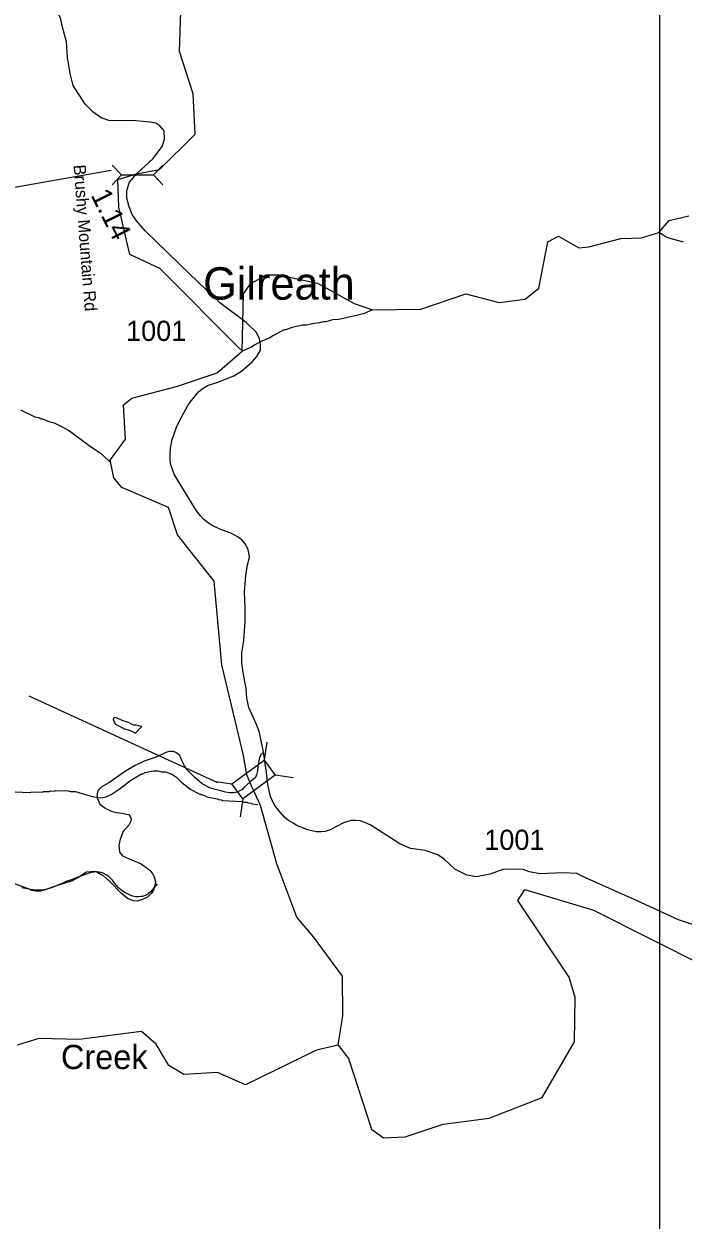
# Model space of a CAD drawing. Extents: x 1248089 to 1457196, y 820910 to 988753.
# Drawn here: x 1384783 to 1388855, y 836684 to 844079 of the extents above; entities that cross this region are included whole.
import ezdxf

# ---------------------------------------------------------------- set-up
doc = ezdxf.new("R2010")
doc.units = 0
for name, color, linetype in [('Exist Civil Demographics Community Label', 7, 'Continuous'), ('Exist Hydrographic Creek Single Shore', 7, 'Continuous'), ('Exist Hydrographic Misc Water Feature', 7, 'Continuous'), ('Exist Road Non-System Type 51', 7, 'Continuous'), ('Exist Road Secondary Structure Pipe CELL', 7, 'Continuous'), ('Exist Road Secondary Structure Standard Bridge CELL', 7, 'Continuous'), ('Exist Road Secondary Structure Standard Bridge Number Label', 7, 'Continuous'), ('Exist Road Secondary Type 41 Attributed', 7, 'Continuous'), ('Exist Road Secondary Type 51 Attributed', 7, 'Continuous'), ('Exist Road Secondary Type 51 Label', 7, 'Continuous'), ('Map Preparation Inset Cut Line', 7, 'Continuous'), ('Prop GRAU CAT1 Cell', 7, 'Continuous'), ('Prop Lane Arrow CELL', 7, 'Continuous'), ('Prop Lane Lines', 7, 'Continuous'), ('Scratch_Level_4', 7, 'Continuous')]:
    doc.layers.add(name, color=color, linetype=linetype)

msp = doc.modelspace()

# ---------------------------------------------------------------- linework, layer by layer
at = {"layer": 'Exist Hydrographic Creek Single Shore'}
for points in [[(1386178.2, 839390.4), (1386159.9, 839436.6), (1386139.3, 839555.8), (1386088.5, 839771.6), (1386006.1, 840117.1), (1385958, 840633.4), (1385731, 840920.4), (1385676.1, 841088.9), (1385387, 841212.9), (1385338, 841272.9), (1385315.1, 841381.8), (1385410, 841511.1), (1385397.5, 841723.2), (1385449.4, 841765.9), (1385731.2, 841838.8), (1385976.9, 841921.3), (1386131.8, 842055.9), (1386140.2, 842409.5), (1386182.9, 842472.1)], [(1386724.1, 837765.3), (1386753.1, 837948.6), (1386750.1, 838191.6), (1386571.1, 838434.7), (1386469.7, 838555.9), (1386344.5, 838885.6), (1386244.1, 839247.5), (1386178.2, 839390.4)], [(1386724.1, 837765.3), (1386789.1, 837681.9), (1386930.1, 837245.7), (1387004.1, 837191.7), (1387138.1, 837198.9), (1387373.1, 837276.3), (1387657.1, 837313.2), (1387985.1, 837441.2), (1388184, 837785.2), (1388189.1, 838060.8), (1388151.1, 838186.3), (1387835, 838658.8), (1387878.1, 838726.9), (1388301.1, 838600.2), (1388994.1, 838251.4)], [(1386724.1, 837765.3), (1386590.1, 837735.2), (1386152.1, 837520.7), (1385979, 837596.5), (1385770.1, 837584.2), (1385679, 837638.6), (1385599.1, 837771.6), (1385509, 837848.9), (1385124.1, 837800.8), (1384874.1, 837805.9), (1384740.1, 837765.8)]]:
    msp.add_lwpolyline(points, dxfattribs=at)
at = {"layer": 'Exist Hydrographic Misc Water Feature'}
for points in [[(1386122, 842064.7), (1385623, 842567.2), (1385436.6, 842653.7), (1385369.8, 842946.5), (1385363.9, 843117.5), (1385478.1, 843152.9), (1385621.2, 843178.4), (1385841, 843396.6), (1385829, 843646.4), (1385743, 843907.4), (1385763, 844465.1), (1385842, 844653.9), (1385919, 844760.7), (1385920.1, 844829.6), (1385879.1, 844869.8), (1385738, 844898.9), (1385471, 844871.5), (1385068, 844722)], [(1386182.9, 842472.1), (1386239.4, 842505.7), (1386278, 842527.6), (1386355, 842527.6), (1386595.8, 842476.8), (1386823.5, 842350.5), (1386935.7, 842310.4), (1387236.1, 842314.8), (1387513, 842411), (1387720, 842357.5), (1387879, 842377.4), (1387964, 842444.5), (1388020.1, 842732.3), (1388084.8, 842766.5), (1388210.7, 842695.2), (1388273.1, 842700.3), (1388471.5, 842752.5), (1388597.5, 842756.3), (1388705.6, 842789.4), (1388769.2, 842864.5), (1388890, 842892.1)], [(1388857.2, 842730), (1388761.8, 842756.4), (1388742.1, 842766.9), (1388705.6, 842789.4)], [(1386935.7, 842310.4), (1386881.8, 842287.5), (1386728.9, 842251.4), (1386688.8, 842248.4), (1386648.5, 842237.4), (1386632.5, 842237.8), (1386608.3, 842230.4), (1386576.2, 842227.2), (1386527.9, 842216.4), (1386503.9, 842217), (1386439.5, 842202.6), (1386399.3, 842187.7), (1386391.3, 842187.8), (1386324.3, 842153.5), (1386302, 842138.1), (1386253.5, 842117.3), (1386204.9, 842092.5), (1386188.6, 842080.9), (1386131.8, 842055.9)], [(1384762.6, 841692.7), (1384849.7, 841650.5), (1384873.6, 841646), (1384889.4, 841637.6), (1384897.3, 841637.4), (1384937, 841620.4), (1384968.8, 841611.6), (1385024.2, 841586.2), (1385063.6, 841563.2), (1385185.4, 841472.2), (1385262.2, 841420.3), (1385319.7, 841366)], [(1385472.9, 839694.9), (1385499.4, 839723), (1385510.4, 839734.5), (1385499.8, 839737), (1385475.9, 839743.5), (1385459.9, 839744), (1385428.3, 839760.7), (1385396.5, 839769.5), (1385349, 839790.7), (1385341, 839788.9), (1385334.8, 839783.1), (1385342.2, 839758.9), (1385348.1, 839750.7), (1385403.3, 839721.3), (1385435.1, 839712.6), (1385472.9, 839694.9)], [(1384729.6, 839330.4), (1384817.7, 839328.2), (1384833.8, 839331.7), (1384897.8, 839330.2), (1384905.9, 839334), (1384937.8, 839333.1), (1384945.9, 839336.9), (1384969.9, 839336.4), (1384978, 839340.2), (1385056, 839338.2), (1385069.9, 839333.8), (1385101.9, 839333), (1385205.1, 839302.5), (1385257, 839295.2), (1385289.1, 839300.4), (1385321.5, 839315.5), (1385378.4, 839352.1), (1385443.7, 839404.5), (1385508.7, 839442.8), (1385516.7, 839442.6), (1385532.8, 839450.2), (1385581.1, 839461), (1385611.1, 839460.3), (1385633, 839455.7), (1385657.1, 839455.1), (1385696.6, 839440.1), (1385726.3, 839421.4), (1385755.5, 839390.7), (1385810.4, 839347.3), (1385865.8, 839318), (1385897.6, 839309.1), (1385913.4, 839300.8), (1385977.1, 839287.2), (1385984.9, 839283), (1386000.9, 839282.6), (1386008.8, 839278.4), (1386128.8, 839271.4), (1386136.7, 839267.2), (1386160.7, 839266.6), (1386168.6, 839262.4), (1386184.6, 839262), (1386192.5, 839257.8), (1386225.6, 839252.5)]]:
    msp.add_lwpolyline(points, dxfattribs=at)
at = {"layer": 'Exist Road Non-System Type 51'}
msp.add_lwpolyline([(1385606.7, 838763.4), (1385580, 838729.9), (1385565.6, 838712.2), (1385551.4, 838700.5), (1385545.3, 838696.6), (1385533.2, 838690.8), (1385515, 838685.2), (1385507, 838683.4), (1385489, 838681.7), (1385475, 838682), (1385455, 838686.4), (1385439.1, 838692.7), (1385409.4, 838707.3), (1385393.6, 838717.7), (1385381.8, 838725.9), (1385368, 838738.2), (1385346.5, 838762.6), (1385327, 838787), (1385307.4, 838807.4), (1385291.6, 838817.8), (1385271.8, 838828.2), (1385247.9, 838834.7), (1385233.9, 838836.9), (1385231.9, 838837), (1385215.9, 838835.3), (1385197.8, 838831.7), (1385125.3, 838807.1), (1385070.8, 838786.2), (1385048.6, 838778.6), (1385022.4, 838767.2), (1384963.9, 838742.3), (1384953.8, 838738.5), (1384925.6, 838729.1), (1384905.5, 838725.5), (1384857.4, 838724.4), (1384825.5, 838727.1), (1384769.7, 838738.2)], dxfattribs=at)
at = {"layer": 'Exist Road Secondary Structure Pipe CELL'}
for p, q in [((1385327.5, 843205.5), (1385384.7, 843145)), ((1385640.4, 843205.5), (1385583.1, 843145)), ((1385327.5, 843084.6), (1385384.7, 843145)), ((1385384.7, 843145), (1385583.1, 843145)), ((1385640.4, 843084.6), (1385583.1, 843145))]:
    msp.add_line(p, q, dxfattribs=at)
at = {"layer": 'Exist Road Secondary Structure Standard Bridge CELL'}
for p, q in [((1386283.7, 839639.2), (1386266.6, 839527.3)), ((1386447, 839416.9), (1386335.1, 839434)), ((1386068, 839378.9), (1385956.2, 839396)), ((1386135, 839287.7), (1386117.9, 839175.8))]:
    msp.add_line(p, q, dxfattribs=at)
msp.add_lwpolyline([(1386335.1, 839434), (1386135.4, 839287.3), (1386066.8, 839380.6), (1386266.6, 839527.3)], close=True, dxfattribs=at)
at = {"layer": 'Exist Road Secondary Structure Standard Bridge Number Label'}
msp.add_line((1385981.6, 839387.5), (1384815.5, 839923.2), dxfattribs=at)
at = {"layer": 'Exist Road Secondary Type 41 Attributed'}
for points in [[(1386178.2, 839390.4), (1386160.2, 839374.9), (1386142.5, 839357.2), (1386128.9, 839343.6), (1386112.5, 839336.3), (1386099.8, 839330), (1386082.6, 839325.9), (1386054.9, 839325), (1386028.6, 839328.6), (1385999.5, 839337), (1385965.3, 839345.2), (1385932.2, 839355.4), (1385884.7, 839381), (1385837.9, 839419.4), (1385794.1, 839466.3), (1385774.2, 839492.4), (1385759, 839524.6), (1385745.1, 839555), (1385735.6, 839565), (1385721.3, 839574.3), (1385707.1, 839580.5), (1385685.3, 839581.4), (1385666.7, 839576.4), (1385594.1, 839542.8), (1385524.8, 839520.7), (1385470.5, 839494.7), (1385410.6, 839458.9), (1385306.9, 839386.7), (1385260.2, 839359.9), (1385239.3, 839336.8), (1385235.7, 839318.2), (1385235.2, 839294.1), (1385252.1, 839254.6), (1385282.2, 839231.5), (1385297.2, 839224.3), (1385320.8, 839212), (1385355.7, 839204.3), (1385387.9, 839200.2), (1385416.9, 839193.4), (1385430.6, 839190.7), (1385439.2, 839179.4), (1385446, 839164.4), (1385441.9, 839145.8), (1385431, 839125.8), (1385396.3, 839085.9), (1385385.4, 839059.1), (1385377.2, 839038.7), (1385369.1, 839001.5), (1385371.7, 838981.1), (1385373.6, 838957.9), (1385392.7, 838936.6), (1385433.7, 838916.6), (1385506.9, 838886.3), (1385561, 838848), (1385579.8, 838821.4), (1385588.5, 838805), (1385596.2, 838775.1), (1385590.3, 838746.5), (1385583.5, 838722.9), (1385572.6, 838707), (1385545.4, 838680.2), (1385515.4, 838666.6), (1385481.8, 838655.3), (1385459.1, 838658), (1385422.8, 838672.1), (1385386.5, 838703.8), (1385313, 838776.9), (1385274, 838811.4), (1385254.7, 838822.7), (1385233.4, 838835.4), (1385217.5, 838838.1), (1385195.3, 838836.8), (1385170.3, 838834.1), (1385116.3, 838799.1), (1385076.4, 838779.2), (1385041.5, 838768.3), (1384983.2, 838751), (1384952.3, 838739.7), (1384914.2, 838724.7), (1384883.4, 838717.4), (1384857, 838717.4), (1384830.7, 838721.1), (1384814.8, 838728.8), (1384709.6, 838767.8)], [(1386262.3, 839576.8), (1386249.6, 839561.8), (1386238.2, 839544.6), (1386231.9, 839511.9), (1386227.3, 839489.3), (1386226.9, 839462), (1386220.5, 839437.1), (1386214.6, 839419.8), (1386178.2, 839390.4)]]:
    msp.add_lwpolyline(points, dxfattribs=at)
at = {"layer": 'Exist Road Secondary Type 51 Attributed'}
for points in [[(1385478.1, 843152.9), (1385582.2, 843247.3), (1385637.2, 843320), (1385650.9, 843367.2), (1385649, 843418.3), (1385623.4, 843449.7), (1385597.9, 843465.4), (1385560.8, 843472.1), (1385473.6, 843479.1), (1385307.4, 843482.6), (1385259.7, 843498.9), (1385209.7, 843533.8), (1385160.9, 843582.7), (1385087.6, 843699), (1385068.3, 843772.7), (1385052, 843871.6), (1385045.1, 843968.2), (1385019.5, 844067.1), (1385007.8, 844115.9), (1384975.3, 844174.1), (1384944, 844241), (1384932.7, 844298.6)], [(1386262.3, 839576.8), (1386238.7, 839698.9), (1386219.8, 839748.3), (1386173.3, 839851.8), (1386159.7, 839911.2), (1386155.4, 839972.5), (1386147, 840012.4), (1386137.7, 840070), (1386129.1, 840127.7), (1386129.3, 840188.9), (1386140.7, 840268.3), (1386149, 840384.9), (1386149, 840472.9), (1386146.6, 840568.7), (1386154.7, 840668.1), (1386163.8, 840735.2), (1386176, 840779.7), (1386174.7, 840799.6), (1386168.3, 840827.3), (1386151.5, 840862.3), (1386128.4, 840889.5), (1386101.2, 840910.8), (1386065.6, 840927.6), (1385992.5, 840955.3), (1385944.9, 840977.5), (1385915.8, 840998.8), (1385892.2, 841017.4), (1385873.6, 841038.3), (1385849.1, 841068.3), (1385747.9, 841233.9), (1385711.6, 841296), (1385702.6, 841318.3), (1385694, 841340), (1385689, 841360.9), (1385685.6, 841386.3), (1385685.6, 841419.9), (1385689.2, 841456.2), (1385699.2, 841509.7), (1385725.5, 841586.4), (1385746.4, 841630), (1385782.7, 841697.1), (1385802.6, 841730.3), (1385861.8, 841804.2), (1385890, 841826), (1385916.7, 841844.1), (1385981.6, 841863.6), (1386078.9, 841902.2), (1386126.1, 841932.6), (1386192.4, 841988.9), (1386222.6, 842022.5), (1386243.9, 842062.8), (1386245.2, 842096.4), (1386238.9, 842132.3), (1386220.3, 842171.3), (1386156.5, 842233.8), (1385992.2, 842353.8), (1385807.6, 842530.7), (1385534.7, 842798), (1385477.7, 842860.8), (1385452.2, 842900.1), (1385432.5, 842947.3), (1385418.8, 843002.3), (1385418.8, 843049.5), (1385434.5, 843100.6), (1385478.1, 843152.9)], [(1388913.7, 838510.9), (1388826.1, 838540.1), (1388571, 838657), (1388243.4, 838804.8), (1388198.6, 838826.2), (1388114.9, 838830.1), (1387970.8, 838824.3), (1387906.6, 838835.9), (1387867.6, 838851.5), (1387805.3, 838853.5), (1387741.1, 838851.5), (1387663.2, 838822.3), (1387579.5, 838806.7), (1387519.1, 838816.5), (1387445.1, 838853.5), (1387378.9, 838915.8), (1387340, 838941.2), (1387262.1, 838968.5), (1387170.6, 838980.1), (1387105.5, 839010.4), (1386921.1, 839127.2), (1386888.9, 839141.2), (1386861.2, 839152.1), (1386832.6, 839153.5), (1386805.4, 839153.5), (1386756.9, 839139), (1386675.4, 839096.8), (1386644, 839086.4), (1386620, 839083.2), (1386591.5, 839084.4), (1386570.8, 839087.2), (1386534.5, 839095.9), (1386468, 839123.5), (1386447.2, 839137.2), (1386417.2, 839154.8), (1386393.2, 839173.9), (1386355.7, 839218.8), (1386333.5, 839246.5), (1386318.5, 839274.2), (1386305.8, 839302.8), (1386289.3, 839375.8), (1386281.8, 839450.7), (1386262.3, 839576.8)]]:
    msp.add_lwpolyline(points, dxfattribs=at)
at = {"layer": 'Map Preparation Inset Cut Line'}
msp.add_lwpolyline([(1313026.2, 824588.2), (1313026.2, 868836.7), (1388709.5, 868836.7), (1388709.5, 835631.5), (1373500.6, 835631.5), (1373500.6, 824588.2)], close=True, dxfattribs=at)
at = {"layer": 'Prop Lane Arrow CELL'}
msp.add_line((1385321.2, 843173.5), (1384227.2, 842979.8), dxfattribs=at)

# ---------------------------------------------------------------- texts
at = {"layer": 'Exist Civil Demographics Community Label'}
msp.add_text('Gilreath', height=200, dxfattribs=at).set_placement((1385889.9, 842374.4))
at = {"layer": 'Exist Road Secondary Type 51 Label'}
msp.add_text('Brushy Mountain Rd', height=75, rotation=274.44011, dxfattribs=at).set_placement((1385089.1, 843205.9))
at = {"layer": 'Prop GRAU CAT1 Cell'}
msp.add_text('1.14', height=125, rotation=296.54749, dxfattribs=at).set_placement((1385193.4, 843020.7))
at = {"layer": 'Prop Lane Lines'}
for p in [(1385414.1, 842118.9), (1387627, 838972.3)]:
    msp.add_text('1001', height=125, dxfattribs=at).set_placement(p)
at = {"layer": 'Scratch_Level_4'}
msp.add_text('Creek', height=150, dxfattribs=at).set_placement((1385011.6, 837617.1))

doc.saveas('drawing.dxf')
